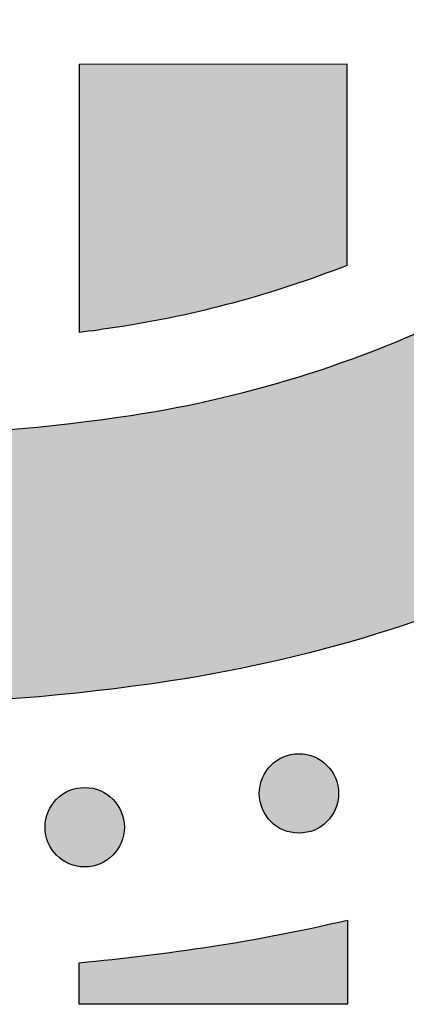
# Model space of a CAD drawing. Header units: millimetres. Extents: x -3873 to -97, y 912 to 4165.
# Tile 185 of 656: x -3210 to -3192, y 1264 to 1308. Entities that reach past the tile are written whole.
import ezdxf

# ---------------------------------------------------------------- set-up
doc = ezdxf.new("R2010")
doc.units = ezdxf.units.MM
doc.layers.add('pattern', color=7, linetype='Continuous', true_color=0x000000)

msp = doc.modelspace()

# ---------------------------------------------------------------- hatches: boundary and pattern name
at = {"layer": 'pattern'}
for points in [[(-3255.671, 1285.41), (-3261.426, 1300.434), (-3247.199, 1294.869), (-3244.691, 1293.935), (-3242.144, 1293.079), (-3239.562, 1292.304), (-3236.95, 1291.612), (-3234.31, 1291.004), (-3231.648, 1290.483), (-3228.967, 1290.049), (-3226.272, 1289.702), (-3223.567, 1289.445), (-3220.857, 1289.277), (-3218.145, 1289.198), (-3215.437, 1289.208), (-3212.736, 1289.306), (-3210.047, 1289.492), (-3207.374, 1289.765), (-3204.721, 1290.122), (-3203.727, 1290.283), (-3202.733, 1290.463), (-3201.74, 1290.664), (-3200.749, 1290.884), (-3199.76, 1291.125), (-3198.774, 1291.385), (-3197.792, 1291.666), (-3196.813, 1291.967), (-3195.839, 1292.288), (-3194.87, 1292.628), (-3193.907, 1292.988), (-3192.95, 1293.368), (-3192.001, 1293.767), (-3191.059, 1294.185), (-3190.125, 1294.622), (-3189.2, 1295.078), (-3188.284, 1295.552), (-3187.379, 1296.045), (-3186.483, 1296.555), (-3185.599, 1297.083), (-3184.725, 1297.627), (-3183.864, 1298.189), (-3183.015, 1298.767), (-3182.179, 1299.361), (-3181.357, 1299.97), (-3180.548, 1300.595), (-3179.753, 1301.234), (-3178.973, 1301.888), (-3178.207, 1302.555), (-3177.457, 1303.235), (-3176.722, 1303.928), (-3176.003, 1304.633), (-3175.298, 1305.352), (-3174.605, 1306.087), (-3173.925, 1306.837), (-3173.258, 1307.603), (-3172.605, 1308.384), (-3171.966, 1309.178), (-3171.341, 1309.988), (-3170.732, 1310.81), (-3170.138, 1311.646), (-3169.56, 1312.495), (-3168.999, 1313.357), (-3168.454, 1314.23), (-3167.927, 1315.114), (-3167.416, 1316.01), (-3166.924, 1316.916), (-3166.45, 1317.832), (-3165.994, 1318.757), (-3165.557, 1319.691), (-3165.139, 1320.633), (-3164.741, 1321.582), (-3164.361, 1322.539), (-3164.001, 1323.502), (-3163.661, 1324.471), (-3163.34, 1325.445), (-3163.04, 1326.424), (-3162.759, 1327.407), (-3162.499, 1328.393), (-3162.258, 1329.382), (-3162.038, 1330.373), (-3161.838, 1331.366), (-3161.657, 1332.359), (-3161.497, 1333.354), (-3161.14, 1336.006), (-3160.868, 1338.679), (-3160.682, 1341.368), (-3160.584, 1344.069), (-3160.575, 1346.778), (-3160.654, 1349.489), (-3160.823, 1352.2), (-3161.081, 1354.905), (-3161.427, 1357.6), (-3161.862, 1360.281), (-3162.384, 1362.943), (-3162.992, 1365.582), (-3163.684, 1368.194), (-3164.46, 1370.776), (-3165.316, 1373.323), (-3166.251, 1375.831), (-3171.818, 1390.057), (-3156.793, 1384.304), (-3156.127, 1382.778), (-3155.487, 1381.236), (-3154.873, 1379.68), (-3154.285, 1378.109), (-3153.724, 1376.526), (-3153.19, 1374.93), (-3152.684, 1373.323), (-3152.207, 1371.704), (-3151.757, 1370.075), (-3151.336, 1368.436), (-3150.944, 1366.789), (-3150.582, 1365.133), (-3150.249, 1363.47), (-3149.945, 1361.801), (-3149.672, 1360.126), (-3149.428, 1358.445), (-3149.215, 1356.761), (-3149.032, 1355.074), (-3148.879, 1353.384), (-3148.757, 1351.693), (-3148.665, 1350), (-3148.603, 1348.308), (-3148.572, 1346.616), (-3148.571, 1344.926), (-3148.6, 1343.239), (-3148.659, 1341.554), (-3148.748, 1339.874), (-3148.866, 1338.198), (-3149.014, 1336.528), (-3149.191, 1334.865), (-3149.397, 1333.208), (-3149.632, 1331.559), (-3149.83, 1330.333), (-3150.052, 1329.108), (-3150.299, 1327.884), (-3150.57, 1326.662), (-3150.867, 1325.443), (-3151.188, 1324.227), (-3151.534, 1323.015), (-3151.905, 1321.808), (-3152.3, 1320.607), (-3152.719, 1319.413), (-3153.163, 1318.225), (-3153.631, 1317.046), (-3154.123, 1315.875), (-3154.638, 1314.714), (-3155.177, 1313.562), (-3155.739, 1312.422), (-3156.323, 1311.293), (-3156.93, 1310.176), (-3157.559, 1309.071), (-3158.21, 1307.981), (-3158.881, 1306.904), (-3159.573, 1305.842), (-3160.286, 1304.796), (-3161.018, 1303.765), (-3161.769, 1302.75), (-3162.539, 1301.753), (-3163.327, 1300.773), (-3164.133, 1299.81), (-3164.955, 1298.866), (-3165.794, 1297.941), (-3166.648, 1297.035), (-3167.517, 1296.149), (-3168.403, 1295.279), (-3169.309, 1294.425), (-3170.234, 1293.586), (-3171.178, 1292.764), (-3172.14, 1291.958), (-3173.12, 1291.17), (-3174.118, 1290.4), (-3175.132, 1289.648), (-3176.163, 1288.916), (-3177.209, 1288.203), (-3178.271, 1287.511), (-3179.348, 1286.839), (-3180.438, 1286.189), (-3181.542, 1285.559), (-3182.659, 1284.952), (-3183.788, 1284.368), (-3184.929, 1283.806), (-3186.08, 1283.267), (-3187.241, 1282.751), (-3188.412, 1282.259), (-3189.592, 1281.791), (-3190.779, 1281.347), (-3191.974, 1280.927), (-3193.174, 1280.532), (-3194.381, 1280.161), (-3195.593, 1279.815), (-3196.809, 1279.494), (-3198.028, 1279.197), (-3199.25, 1278.925), (-3200.474, 1278.678), (-3201.699, 1278.455), (-3202.925, 1278.258), (-3204.574, 1278.023), (-3206.23, 1277.817), (-3207.894, 1277.639), (-3209.564, 1277.491), (-3211.239, 1277.372), (-3212.92, 1277.283), (-3214.604, 1277.224), (-3216.292, 1277.195), (-3217.982, 1277.195), (-3219.673, 1277.226), (-3221.366, 1277.288), (-3223.058, 1277.379), (-3224.75, 1277.501), (-3226.439, 1277.654), (-3228.127, 1277.837), (-3229.811, 1278.05), (-3231.491, 1278.293), (-3233.166, 1278.566), (-3234.836, 1278.869), (-3236.499, 1279.202), (-3238.154, 1279.564), (-3239.802, 1279.956), (-3241.441, 1280.376), (-3243.07, 1280.826), (-3244.689, 1281.303), (-3246.296, 1281.809), (-3247.892, 1282.342), (-3249.476, 1282.903), (-3251.046, 1283.491), (-3252.602, 1284.105), (-3254.144, 1284.744)], [(-3207.033, 1293.837), (-3205.32, 1294.077), (-3204.005, 1294.295), (-3202.696, 1294.55), (-3201.394, 1294.842), (-3200.099, 1295.171), (-3198.814, 1295.535), (-3197.541, 1295.936), (-3196.28, 1296.372), (-3195.034, 1296.842), (-3195.034, 1305.809), (-3207.034, 1305.808)], [(-3198.454, 1271.977), (-3198.426, 1271.949), (-3198.397, 1271.922), (-3198.367, 1271.895), (-3198.337, 1271.869), (-3198.305, 1271.843), (-3198.273, 1271.818), (-3198.239, 1271.793), (-3198.205, 1271.769), (-3198.17, 1271.746), (-3198.135, 1271.723), (-3198.098, 1271.701), (-3198.061, 1271.68), (-3198.023, 1271.659), (-3197.984, 1271.64), (-3197.945, 1271.621), (-3197.904, 1271.603), (-3197.864, 1271.586), (-3197.822, 1271.57), (-3197.78, 1271.555), (-3197.738, 1271.541), (-3197.695, 1271.528), (-3197.652, 1271.516), (-3197.608, 1271.505), (-3197.563, 1271.495), (-3197.519, 1271.486), (-3197.474, 1271.478), (-3197.428, 1271.472), (-3197.383, 1271.467), (-3197.337, 1271.462), (-3197.292, 1271.459), (-3197.246, 1271.458), (-3197.2, 1271.457), (-3197.154, 1271.458), (-3197.108, 1271.459), (-3197.062, 1271.462), (-3197.017, 1271.467), (-3196.971, 1271.472), (-3196.926, 1271.478), (-3196.881, 1271.486), (-3196.836, 1271.495), (-3196.792, 1271.505), (-3196.748, 1271.516), (-3196.705, 1271.528), (-3196.662, 1271.541), (-3196.619, 1271.555), (-3196.577, 1271.57), (-3196.536, 1271.586), (-3196.495, 1271.603), (-3196.455, 1271.621), (-3196.416, 1271.64), (-3196.377, 1271.66), (-3196.339, 1271.68), (-3196.302, 1271.701), (-3196.265, 1271.723), (-3196.229, 1271.746), (-3196.194, 1271.769), (-3196.16, 1271.794), (-3196.127, 1271.818), (-3196.095, 1271.843), (-3196.063, 1271.869), (-3196.032, 1271.895), (-3196.002, 1271.922), (-3195.973, 1271.949), (-3195.945, 1271.977), (-3195.918, 1272.005), (-3195.89, 1272.034), (-3195.864, 1272.064), (-3195.838, 1272.095), (-3195.812, 1272.126), (-3195.787, 1272.159), (-3195.762, 1272.192), (-3195.738, 1272.226), (-3195.714, 1272.261), (-3195.692, 1272.297), (-3195.67, 1272.333), (-3195.648, 1272.371), (-3195.628, 1272.409), (-3195.608, 1272.447), (-3195.589, 1272.487), (-3195.571, 1272.527), (-3195.554, 1272.568), (-3195.538, 1272.609), (-3195.523, 1272.651), (-3195.509, 1272.693), (-3195.496, 1272.736), (-3195.484, 1272.78), (-3195.473, 1272.824), (-3195.463, 1272.868), (-3195.454, 1272.913), (-3195.447, 1272.958), (-3195.44, 1273.003), (-3195.435, 1273.048), (-3195.431, 1273.094), (-3195.428, 1273.14), (-3195.426, 1273.186), (-3195.426, 1273.232), (-3195.426, 1273.277), (-3195.428, 1273.323), (-3195.431, 1273.369), (-3195.435, 1273.415), (-3195.44, 1273.46), (-3195.447, 1273.505), (-3195.455, 1273.55), (-3195.463, 1273.595), (-3195.473, 1273.639), (-3195.484, 1273.683), (-3195.496, 1273.727), (-3195.509, 1273.77), (-3195.523, 1273.812), (-3195.538, 1273.854), (-3195.555, 1273.895), (-3195.572, 1273.936), (-3195.59, 1273.976), (-3195.608, 1274.016), (-3195.628, 1274.054), (-3195.649, 1274.092), (-3195.67, 1274.13), (-3195.692, 1274.166), (-3195.715, 1274.202), (-3195.738, 1274.237), (-3195.762, 1274.271), (-3195.787, 1274.304), (-3195.812, 1274.337), (-3195.838, 1274.368), (-3195.864, 1274.399), (-3195.891, 1274.429), (-3195.918, 1274.458), (-3195.945, 1274.486), (-3195.974, 1274.514), (-3196.003, 1274.541), (-3196.032, 1274.567), (-3196.063, 1274.594), (-3196.095, 1274.62), (-3196.127, 1274.645), (-3196.161, 1274.669), (-3196.195, 1274.693), (-3196.23, 1274.717), (-3196.265, 1274.74), (-3196.302, 1274.762), (-3196.339, 1274.783), (-3196.377, 1274.803), (-3196.416, 1274.823), (-3196.455, 1274.842), (-3196.495, 1274.86), (-3196.536, 1274.877), (-3196.577, 1274.893), (-3196.619, 1274.908), (-3196.662, 1274.922), (-3196.705, 1274.935), (-3196.748, 1274.947), (-3196.792, 1274.958), (-3196.836, 1274.968), (-3196.881, 1274.977), (-3196.926, 1274.984), (-3196.971, 1274.991), (-3197.017, 1274.996), (-3197.062, 1275), (-3197.108, 1275.003), (-3197.154, 1275.005), (-3197.2, 1275.006), (-3197.246, 1275.005), (-3197.292, 1275.003), (-3197.338, 1275), (-3197.383, 1274.996), (-3197.429, 1274.991), (-3197.474, 1274.984), (-3197.519, 1274.977), (-3197.564, 1274.968), (-3197.608, 1274.958), (-3197.652, 1274.947), (-3197.695, 1274.935), (-3197.738, 1274.922), (-3197.781, 1274.908), (-3197.823, 1274.893), (-3197.864, 1274.877), (-3197.905, 1274.86), (-3197.945, 1274.842), (-3197.984, 1274.823), (-3198.023, 1274.803), (-3198.061, 1274.783), (-3198.098, 1274.761), (-3198.135, 1274.739), (-3198.17, 1274.717), (-3198.205, 1274.693), (-3198.239, 1274.669), (-3198.273, 1274.645), (-3198.305, 1274.619), (-3198.337, 1274.594), (-3198.368, 1274.567), (-3198.397, 1274.541), (-3198.426, 1274.513), (-3198.455, 1274.486), (-3198.482, 1274.458), (-3198.509, 1274.429), (-3198.536, 1274.399), (-3198.562, 1274.368), (-3198.588, 1274.336), (-3198.613, 1274.304), (-3198.638, 1274.271), (-3198.662, 1274.237), (-3198.685, 1274.202), (-3198.708, 1274.166), (-3198.73, 1274.129), (-3198.751, 1274.092), (-3198.772, 1274.054), (-3198.792, 1274.015), (-3198.81, 1273.976), (-3198.828, 1273.936), (-3198.845, 1273.895), (-3198.861, 1273.854), (-3198.877, 1273.812), (-3198.891, 1273.769), (-3198.904, 1273.726), (-3198.916, 1273.683), (-3198.927, 1273.639), (-3198.937, 1273.595), (-3198.945, 1273.55), (-3198.953, 1273.505), (-3198.959, 1273.46), (-3198.965, 1273.414), (-3198.969, 1273.369), (-3198.972, 1273.323), (-3198.974, 1273.277), (-3198.974, 1273.231), (-3198.974, 1273.185), (-3198.972, 1273.139), (-3198.969, 1273.094), (-3198.965, 1273.048), (-3198.959, 1273.003), (-3198.953, 1272.957), (-3198.945, 1272.912), (-3198.937, 1272.868), (-3198.927, 1272.823), (-3198.916, 1272.779), (-3198.904, 1272.736), (-3198.891, 1272.693), (-3198.876, 1272.651), (-3198.861, 1272.609), (-3198.845, 1272.567), (-3198.828, 1272.527), (-3198.81, 1272.486), (-3198.791, 1272.447), (-3198.772, 1272.408), (-3198.751, 1272.37), (-3198.73, 1272.333), (-3198.708, 1272.297), (-3198.685, 1272.261), (-3198.662, 1272.226), (-3198.638, 1272.192), (-3198.613, 1272.158), (-3198.588, 1272.126), (-3198.562, 1272.094), (-3198.536, 1272.064), (-3198.509, 1272.034), (-3198.482, 1272.005)], [(-3208.034, 1270.466), (-3208.006, 1270.439), (-3207.977, 1270.412), (-3207.947, 1270.385), (-3207.917, 1270.359), (-3207.885, 1270.333), (-3207.853, 1270.308), (-3207.819, 1270.283), (-3207.785, 1270.259), (-3207.75, 1270.235), (-3207.715, 1270.213), (-3207.678, 1270.191), (-3207.641, 1270.169), (-3207.603, 1270.149), (-3207.564, 1270.129), (-3207.525, 1270.11), (-3207.484, 1270.093), (-3207.444, 1270.075), (-3207.402, 1270.059), (-3207.36, 1270.044), (-3207.318, 1270.03), (-3207.275, 1270.017), (-3207.232, 1270.005), (-3207.188, 1269.994), (-3207.143, 1269.984), (-3207.099, 1269.975), (-3207.054, 1269.968), (-3207.008, 1269.961), (-3206.963, 1269.956), (-3206.917, 1269.952), (-3206.872, 1269.949), (-3206.826, 1269.947), (-3206.78, 1269.947), (-3206.734, 1269.947), (-3206.688, 1269.949), (-3206.642, 1269.952), (-3206.597, 1269.956), (-3206.551, 1269.961), (-3206.506, 1269.968), (-3206.461, 1269.976), (-3206.416, 1269.984), (-3206.372, 1269.994), (-3206.328, 1270.005), (-3206.285, 1270.017), (-3206.242, 1270.03), (-3206.199, 1270.044), (-3206.157, 1270.059), (-3206.116, 1270.076), (-3206.075, 1270.093), (-3206.035, 1270.111), (-3205.996, 1270.129), (-3205.957, 1270.149), (-3205.919, 1270.17), (-3205.882, 1270.191), (-3205.845, 1270.213), (-3205.809, 1270.236), (-3205.774, 1270.259), (-3205.74, 1270.283), (-3205.707, 1270.308), (-3205.675, 1270.333), (-3205.643, 1270.359), (-3205.612, 1270.385), (-3205.582, 1270.412), (-3205.553, 1270.439), (-3205.525, 1270.466), (-3205.498, 1270.495), (-3205.47, 1270.524), (-3205.444, 1270.553), (-3205.418, 1270.584), (-3205.392, 1270.616), (-3205.367, 1270.648), (-3205.342, 1270.682), (-3205.318, 1270.716), (-3205.294, 1270.751), (-3205.272, 1270.786), (-3205.25, 1270.823), (-3205.228, 1270.86), (-3205.208, 1270.898), (-3205.188, 1270.937), (-3205.169, 1270.976), (-3205.151, 1271.016), (-3205.134, 1271.057), (-3205.118, 1271.098), (-3205.103, 1271.14), (-3205.089, 1271.183), (-3205.076, 1271.226), (-3205.064, 1271.269), (-3205.053, 1271.313), (-3205.043, 1271.357), (-3205.034, 1271.402), (-3205.027, 1271.447), (-3205.02, 1271.492), (-3205.015, 1271.538), (-3205.011, 1271.583), (-3205.008, 1271.629), (-3205.006, 1271.675), (-3205.006, 1271.721), (-3205.006, 1271.767), (-3205.008, 1271.813), (-3205.011, 1271.859), (-3205.015, 1271.904), (-3205.02, 1271.95), (-3205.027, 1271.995), (-3205.035, 1272.04), (-3205.043, 1272.085), (-3205.053, 1272.129), (-3205.064, 1272.173), (-3205.076, 1272.216), (-3205.089, 1272.259), (-3205.103, 1272.302), (-3205.118, 1272.344), (-3205.135, 1272.385), (-3205.152, 1272.426), (-3205.17, 1272.466), (-3205.188, 1272.505), (-3205.208, 1272.544), (-3205.229, 1272.582), (-3205.25, 1272.619), (-3205.272, 1272.656), (-3205.295, 1272.691), (-3205.318, 1272.726), (-3205.342, 1272.761), (-3205.367, 1272.794), (-3205.392, 1272.826), (-3205.418, 1272.858), (-3205.444, 1272.889), (-3205.471, 1272.918), (-3205.498, 1272.947), (-3205.525, 1272.976), (-3205.554, 1273.003), (-3205.583, 1273.03), (-3205.612, 1273.057), (-3205.643, 1273.083), (-3205.675, 1273.109), (-3205.707, 1273.134), (-3205.741, 1273.159), (-3205.775, 1273.183), (-3205.81, 1273.206), (-3205.845, 1273.229), (-3205.882, 1273.251), (-3205.919, 1273.272), (-3205.957, 1273.293), (-3205.996, 1273.313), (-3206.035, 1273.331), (-3206.075, 1273.349), (-3206.116, 1273.366), (-3206.157, 1273.382), (-3206.199, 1273.398), (-3206.242, 1273.412), (-3206.285, 1273.425), (-3206.328, 1273.437), (-3206.372, 1273.448), (-3206.416, 1273.458), (-3206.461, 1273.466), (-3206.506, 1273.474), (-3206.551, 1273.48), (-3206.597, 1273.486), (-3206.642, 1273.49), (-3206.688, 1273.493), (-3206.734, 1273.495), (-3206.78, 1273.495), (-3206.826, 1273.495), (-3206.872, 1273.493), (-3206.918, 1273.49), (-3206.963, 1273.486), (-3207.009, 1273.48), (-3207.054, 1273.474), (-3207.099, 1273.466), (-3207.144, 1273.458), (-3207.188, 1273.448), (-3207.232, 1273.437), (-3207.275, 1273.425), (-3207.318, 1273.412), (-3207.361, 1273.397), (-3207.403, 1273.382), (-3207.444, 1273.366), (-3207.485, 1273.349), (-3207.525, 1273.331), (-3207.564, 1273.312), (-3207.603, 1273.293), (-3207.641, 1273.272), (-3207.678, 1273.251), (-3207.715, 1273.229), (-3207.75, 1273.206), (-3207.785, 1273.183), (-3207.819, 1273.159), (-3207.853, 1273.134), (-3207.885, 1273.109), (-3207.917, 1273.083), (-3207.948, 1273.057), (-3207.977, 1273.03), (-3208.006, 1273.003), (-3208.035, 1272.975), (-3208.062, 1272.947), (-3208.089, 1272.918), (-3208.116, 1272.888), (-3208.142, 1272.858), (-3208.168, 1272.826), (-3208.193, 1272.794), (-3208.218, 1272.76), (-3208.242, 1272.726), (-3208.265, 1272.691), (-3208.288, 1272.656), (-3208.31, 1272.619), (-3208.331, 1272.582), (-3208.352, 1272.544), (-3208.372, 1272.505), (-3208.39, 1272.466), (-3208.408, 1272.425), (-3208.425, 1272.385), (-3208.441, 1272.343), (-3208.457, 1272.301), (-3208.471, 1272.259), (-3208.484, 1272.216), (-3208.496, 1272.173), (-3208.507, 1272.129), (-3208.517, 1272.084), (-3208.525, 1272.04), (-3208.533, 1271.995), (-3208.539, 1271.949), (-3208.545, 1271.904), (-3208.549, 1271.858), (-3208.552, 1271.813), (-3208.554, 1271.767), (-3208.554, 1271.721), (-3208.554, 1271.675), (-3208.552, 1271.629), (-3208.549, 1271.583), (-3208.545, 1271.538), (-3208.539, 1271.492), (-3208.533, 1271.447), (-3208.525, 1271.402), (-3208.517, 1271.357), (-3208.507, 1271.313), (-3208.496, 1271.269), (-3208.484, 1271.226), (-3208.471, 1271.183), (-3208.456, 1271.14), (-3208.441, 1271.098), (-3208.425, 1271.057), (-3208.408, 1271.016), (-3208.39, 1270.976), (-3208.371, 1270.937), (-3208.352, 1270.898), (-3208.331, 1270.86), (-3208.31, 1270.823), (-3208.288, 1270.786), (-3208.265, 1270.75), (-3208.242, 1270.715), (-3208.218, 1270.681), (-3208.193, 1270.648), (-3208.168, 1270.616), (-3208.142, 1270.584), (-3208.116, 1270.553), (-3208.089, 1270.523), (-3208.062, 1270.494)], [(-3195.031, 1267.574), (-3195.031, 1263.809), (-3207.03, 1263.808), (-3207.03, 1265.667), (-3204.075, 1265.989), (-3201.129, 1266.393), (-3199.596, 1266.641), (-3198.068, 1266.921), (-3196.546, 1267.232)]]:
    msp.add_hatch(color=256, dxfattribs=at).paths.add_polyline_path(points, flags=0)

# ---------------------------------------------------------------- linework, layer by layer
for points in [[(-3195.034, 1296.842), (-3195.034, 1305.809), (-3207.034, 1305.808), (-3207.033, 1293.837)], [(-3195.031, 1267.574), (-3195.031, 1263.809), (-3207.03, 1263.808), (-3207.03, 1265.667)]]:
    msp.add_lwpolyline(points, dxfattribs=at)
for centre in [(-3197.2, 1273.231), (-3206.78, 1271.721)]:
    msp.add_circle(centre, 1.774, dxfattribs=at)
for centre, radius, start, end in [((-3212.432, 1341.056), 51.514, 278.6088, 315.0047), ((-3212.432, 1341.056), 47.514, 278.6088, 291.4798), ((-3217.093, 1371.842), 82.651, 248.63815, 278.60876), ((-3217.093, 1371.842), 78.651, 277.3486, 278.60877), ((-3212.432, 1341.056), 75.514, 278.60877, 283.3225), ((-3217.093, 1371.842), 106.651, 275.41383, 278.60877)]:
    msp.add_arc(centre, radius, start, end, dxfattribs=at)
at = {"layer": 'pattern', "extrusion": (0, 0, -1)}
for centre, radius, start, end in [((3212.432, 1341.056), 63.514, 224.99533, 261.39124), ((3217.093, 1371.842), 94.651, 261.39124, 294.05306)]:
    msp.add_arc(centre, radius, start, end, dxfattribs=at)

doc.saveas('drawing.dxf')
